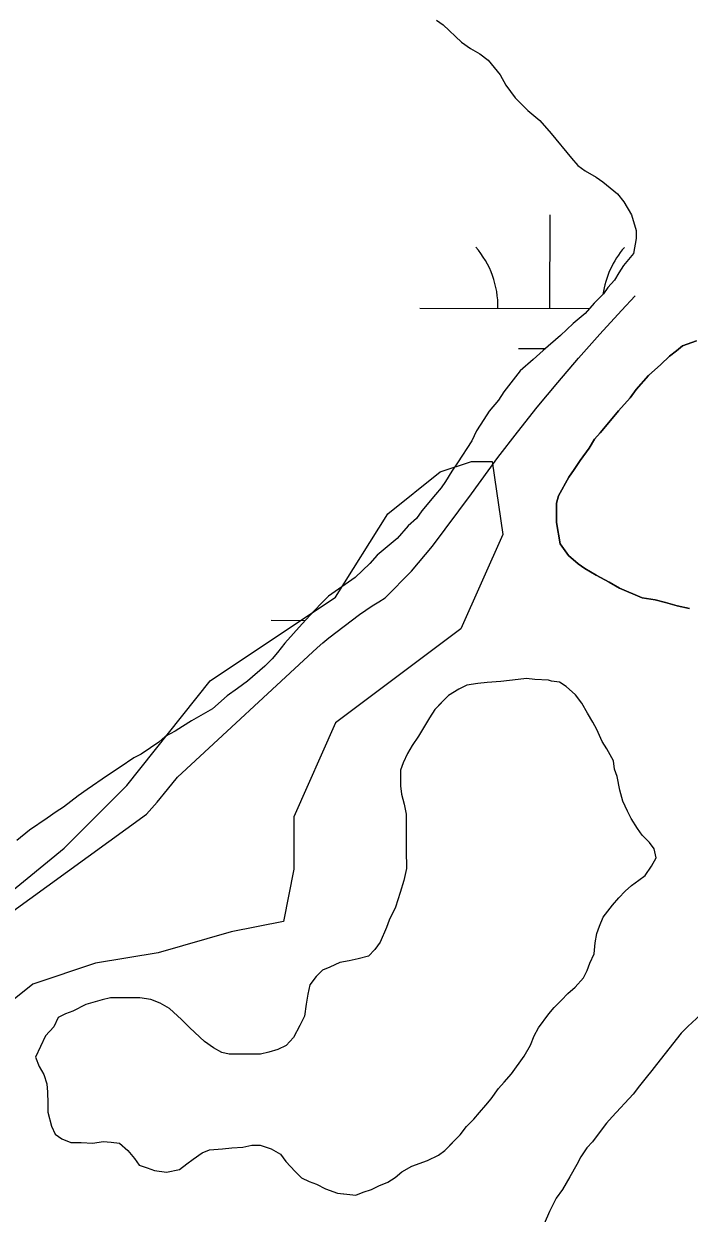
# Model space of a CAD drawing. Extents: x 3161514 to 3199414, y 831166 to 856601.
# Drawn here: x 3194086.6 to 3194342.3, y 847576.2 to 848032.9 of the extents above; entities that cross this region are included whole.
import ezdxf

# ---------------------------------------------------------------- set-up
doc = ezdxf.new("R2010")
doc.units = 0
for name, color, linetype in [('V-ROAD-CNTR', 7, 'Continuous'), ('V-SITE-VEGE', 7, 'Continuous'), ('V-TOPO-SHOR', 7, 'Continuous'), ('V-WETL-SWMP', 7, 'Continuous')]:
    doc.layers.add(name, color=color, linetype=linetype)

msp = doc.modelspace()

# ---------------------------------------------------------------- linework, layer by layer
at = {"layer": 'V-ROAD-CNTR'}
msp.add_lwpolyline([(3194080.98, 847691.14), (3194133.79, 847729.38), (3194137.81, 847734.07), (3194141.75, 847738.83), (3194145.6, 847743.66), (3194199.34, 847793.3), (3194201.56, 847795.24), (3194203.82, 847797.15), (3194215.57, 847806.08), (3194218.02, 847807.74), (3194220.49, 847809.36), (3194222.99, 847810.94), (3194225.51, 847812.47), (3194235.51, 847822.74), (3194243.58, 847832.35), (3194258.68, 847852.4), (3194268.77, 847866.32), (3194276.26, 847876.08), (3194283.92, 847885.71), (3194291.75, 847895.21), (3194299.74, 847904.57), (3194307.89, 847913.79), (3194316.21, 847922.86), (3194321.47, 847928.45)], dxfattribs=at)
at = {"layer": 'V-SITE-VEGE'}
for points in [[(3194345.05, 847911.11), (3194339.77, 847909.23), (3194337.41, 847907.37), (3194334.78, 847905.25), (3194331.37, 847902.06), (3194326.64, 847897.81), (3194321.92, 847892.5), (3194319.56, 847889.32), (3194315.1, 847884.28), (3194311.43, 847879.77), (3194308.02, 847875.79), (3194305.92, 847873.4), (3194303.83, 847869.96), (3194300.43, 847865.19), (3194298.07, 847861.74), (3194295.98, 847858.83), (3194292.06, 847851.68), (3194291.28, 847848.77), (3194291.32, 847841.38), (3194292.69, 847833.2), (3194295.88, 847828.73), (3194299.59, 847825.58), (3194302.24, 847823.75), (3194306.48, 847821.14), (3194311.51, 847818.53), (3194315.49, 847816.17), (3194324.22, 847812.53), (3194329.24, 847811.76), (3194333.2, 847810.73), (3194337.7, 847809.44), (3194342.46, 847808.41)], [(3194057.95, 847680.2), (3194102.09, 847716.33), (3194126.16, 847740.41), (3194142.21, 847760.49), (3194158.26, 847780.56), (3194206.41, 847812.68), (3194226.48, 847844.79), (3194246.54, 847860.85), (3194258.58, 847864.86), (3194266.6, 847864.86), (3194270.61, 847836.76), (3194254.56, 847800.63), (3194206.41, 847764.5), (3194190.36, 847728.37), (3194190.36, 847708.3), (3194186.35, 847688.23), (3194166.29, 847684.21), (3194138.2, 847676.18), (3194114.12, 847672.17), (3194090.05, 847664.14), (3194069.99, 847648.08)], [(3194289.33, 847780.48), (3194288.27, 847780.82), (3194282.98, 847781.15), (3194279.8, 847781.48), (3194276.62, 847781.11), (3194269.92, 847780.37), (3194264.63, 847779.98), (3194261.1, 847779.61), (3194256.87, 847778.88), (3194253.7, 847777.45), (3194249.83, 847774.96), (3194244.57, 847769.64), (3194242.47, 847766.45), (3194238.28, 847759.36), (3194235.83, 847755.82), (3194234.08, 847752.64), (3194232.33, 847749.1), (3194231.29, 847746.27), (3194231.33, 847740.27), (3194231.7, 847737.09), (3194232.78, 847733.22), (3194233.51, 847729.34), (3194233.52, 847725.81), (3194233.58, 847715.58), (3194233.62, 847708.52), (3194232.59, 847703.93), (3194231.21, 847699.33), (3194229.47, 847693.67), (3194227.03, 847688.72), (3194225.99, 847685.89), (3194223.55, 847680.23), (3194221.45, 847677.39), (3194218.99, 847674.91), (3194215.12, 847673.83), (3194211.59, 847673.1), (3194208.07, 847672.38), (3194204.19, 847670.59), (3194201.38, 847669.52), (3194198.92, 847667.03), (3194196.47, 847663.84), (3194195.78, 847660.31), (3194195.1, 847656.42), (3194194.42, 847651.83), (3194192.67, 847648.29), (3194190.23, 847643.69), (3194187.42, 847640.5), (3194184.25, 847639.07), (3194180.73, 847637.99), (3194177.56, 847637.27), (3194170.85, 847637.23), (3194166.27, 847637.2), (3194165.56, 847637.2), (3194162.73, 847637.89), (3194159.54, 847639.64), (3194156, 847642.09), (3194150.33, 847647.35), (3194147.13, 847650.51), (3194142.52, 847654.71), (3194138.98, 847656.81), (3194135.44, 847658.2), (3194131.2, 847658.89), (3194119.91, 847658.82), (3194116.74, 847658.1), (3194110.4, 847656.3), (3194105.47, 847653.8), (3194102.65, 847652.72), (3194099.84, 847651.3), (3194098.09, 847647.76), (3194094.94, 847644.21), (3194091.1, 847636.07), (3194092.53, 847632.55), (3194094.31, 847629.39), (3194095.39, 847625.86), (3194095.76, 847622.69), (3194095.79, 847618.45), (3194095.81, 847614.92)], [(3194095.81, 847614.92), (3194097.25, 847609.64), (3194098.68, 847606.47), (3194101.16, 847604.72), (3194104.7, 847603.33), (3194108.58, 847603.35), (3194113.17, 847603.02), (3194117.04, 847603.75), (3194120.22, 847603.41), (3194123.4, 847603.08), (3194126.59, 847600.28), (3194129.08, 847597.11), (3194130.86, 847594.65), (3194134.04, 847593.61), (3194136.87, 847592.57), (3194141.46, 847591.89), (3194146.4, 847592.97), (3194149.21, 847595.11), (3194151.67, 847596.89), (3194155.19, 847599.38), (3194158, 847600.45), (3194162.94, 847600.83), (3194166.47, 847601.21), (3194170.7, 847601.58), (3194174.23, 847602.31), (3194177.4, 847602.33), (3194181.65, 847600.94), (3194185.19, 847598.84), (3194187.32, 847596.03), (3194190.87, 847592.17), (3194193.36, 847589.71), (3194196.19, 847588.32), (3194199.02, 847587.27), (3194202.56, 847585.53), (3194207.15, 847583.79), (3194214.21, 847583.12), (3194217.03, 847584.2), (3194220.2, 847585.28), (3194223.02, 847586.7), (3194226.54, 847588.13), (3194229.35, 847589.91), (3194231.81, 847592.05), (3194235.68, 847594.19), (3194241.67, 847596.34), (3194245.89, 847598.48), (3194248.35, 847600.26), (3194254.32, 847606.29), (3194256.77, 847609.48), (3194259.58, 847612.32), (3194261.68, 847614.8), (3194264.14, 847617.64), (3194266.24, 847620.12), (3194269.04, 847624.02), (3194271.14, 847626.5), (3194273.95, 847629.69), (3194278.85, 847636.43), (3194281.3, 847640.68), (3194282.69, 847644.21), (3194284.43, 847647.4), (3194288.29, 847652.71), (3194290.39, 847655.2), (3194293.2, 847658.03), (3194295.66, 847660.52), (3194298.46, 847663.01), (3194301.62, 847666.55), (3194303.02, 847669.38), (3194304.06, 847672.21), (3194305.8, 847675.75), (3194306.13, 847679.99), (3194306.82, 847683.52), (3194307.86, 847686.35), (3194309.25, 847689.89), (3194312.76, 847694.49), (3194315.21, 847697.33), (3194317.67, 847699.82), (3194320.13, 847701.95), (3194322.94, 847704.08), (3194325.4, 847705.86), (3194327.85, 847709.4), (3194329.6, 847712.59), (3194328.87, 847716.12), (3194327.09, 847718.58), (3194324.25, 847721.38), (3194322.47, 847723.84), (3194319.98, 847727.71), (3194318.55, 847730.53), (3194316.77, 847734.4), (3194315.69, 847738.63), (3194314.6, 847743.92), (3194313.52, 847746.73), (3194313.15, 847749.91), (3194310.66, 847754.48), (3194308.87, 847757.3), (3194306.73, 847761.87), (3194305.3, 847764.68), (3194303.17, 847768.2), (3194301.02, 847772.07), (3194298.54, 847775.23), (3194294.99, 847778.39), (3194292.51, 847780.14), (3194289.33, 847780.48)], [(3194346.77, 847652.41), (3194341.78, 847647.9), (3194339.16, 847645.24), (3194329.72, 847633.31), (3194327.88, 847630.92), (3194325.79, 847628.27), (3194323.16, 847625.09), (3194320.81, 847621.91), (3194312.67, 847613.15), (3194310.57, 847610.76), (3194307.69, 847607.05), (3194305.07, 847603.6), (3194302.97, 847601.21), (3194300.62, 847597.77), (3194299.05, 847594.86), (3194296.44, 847590.09), (3194293.56, 847585.32), (3194291.2, 847581.88), (3194288.59, 847576.84), (3194286.5, 847572.08)]]:
    msp.add_lwpolyline(points, dxfattribs=at)
at = {"layer": 'V-TOPO-SHOR'}
for points in [[(3194342.46, 847808.41), (3194337.7, 847809.44), (3194333.2, 847810.73), (3194329.24, 847811.76), (3194324.22, 847812.53), (3194315.49, 847816.17), (3194311.51, 847818.53), (3194306.48, 847821.14), (3194302.24, 847823.75), (3194299.59, 847825.58), (3194295.88, 847828.73), (3194292.69, 847833.2), (3194291.32, 847841.38), (3194291.3, 847844.55), (3194291.28, 847848.77), (3194292.06, 847851.68), (3194295.98, 847858.83), (3194298.07, 847861.74), (3194300.43, 847865.19), (3194303.83, 847869.96), (3194305.92, 847873.4), (3194308.02, 847875.79), (3194311.43, 847879.77), (3194315.1, 847884.28), (3194319.56, 847889.32), (3194321.92, 847892.5), (3194326.64, 847897.81), (3194331.37, 847902.06), (3194334.78, 847905.25), (3194337.41, 847907.37), (3194339.77, 847909.23), (3194345.05, 847911.11)], [(3194308.87, 847757.3), (3194306.73, 847761.87), (3194305.3, 847764.68), (3194303.17, 847768.2), (3194301.02, 847772.07), (3194298.54, 847775.23), (3194294.99, 847778.39), (3194292.51, 847780.14), (3194289.33, 847780.48), (3194288.27, 847780.82), (3194282.98, 847781.15), (3194279.8, 847781.48), (3194276.62, 847781.11), (3194269.92, 847780.37), (3194264.63, 847779.98), (3194261.1, 847779.61), (3194256.87, 847778.88), (3194253.7, 847777.45), (3194249.83, 847774.96), (3194247.38, 847772.48), (3194244.57, 847769.64), (3194242.47, 847766.45), (3194238.28, 847759.36), (3194235.83, 847755.82), (3194234.08, 847752.64), (3194232.33, 847749.1), (3194231.29, 847746.27), (3194231.33, 847740.27), (3194231.7, 847737.09), (3194232.78, 847733.22), (3194233.51, 847729.34), (3194233.52, 847725.81), (3194233.55, 847721.93), (3194233.58, 847715.58), (3194233.62, 847708.52), (3194232.59, 847703.93), (3194231.21, 847699.33), (3194229.47, 847693.67), (3194227.03, 847688.72), (3194225.99, 847685.89), (3194223.55, 847680.23), (3194221.45, 847677.39), (3194218.99, 847674.91), (3194215.12, 847673.83), (3194211.59, 847673.1), (3194208.06, 847672.38), (3194204.19, 847670.59), (3194201.38, 847669.52), (3194198.92, 847667.03), (3194196.47, 847663.84), (3194195.78, 847660.31), (3194195.1, 847656.42), (3194194.42, 847651.83), (3194192.67, 847648.29), (3194190.23, 847643.69), (3194187.42, 847640.5), (3194184.25, 847639.07), (3194180.73, 847637.99), (3194177.56, 847637.27), (3194170.85, 847637.23), (3194166.27, 847637.2), (3194165.56, 847637.2), (3194162.73, 847637.89), (3194159.54, 847639.64), (3194156, 847642.09), (3194150.33, 847647.35), (3194147.13, 847650.51), (3194142.52, 847654.71), (3194138.98, 847656.81), (3194135.44, 847658.2), (3194131.2, 847658.89), (3194126.62, 847658.86), (3194119.91, 847658.82), (3194116.74, 847658.1), (3194110.4, 847656.3), (3194105.47, 847653.8), (3194102.65, 847652.72), (3194099.84, 847651.3), (3194098.09, 847647.76), (3194094.94, 847644.21), (3194091.1, 847636.07)], [(3194091.1, 847636.07), (3194092.53, 847632.55), (3194094.31, 847629.39), (3194095.39, 847625.86), (3194095.76, 847622.69), (3194095.79, 847618.45), (3194095.81, 847614.92), (3194097.25, 847609.64), (3194098.68, 847606.47), (3194101.16, 847604.72), (3194104.7, 847603.33), (3194108.58, 847603.35), (3194113.17, 847603.02), (3194117.04, 847603.75), (3194120.22, 847603.41), (3194123.4, 847603.08), (3194126.59, 847600.28), (3194129.08, 847597.11), (3194130.86, 847594.65), (3194134.04, 847593.61), (3194136.87, 847592.57), (3194141.46, 847591.89), (3194146.4, 847592.98), (3194149.21, 847595.11), (3194151.67, 847596.89), (3194155.19, 847599.38), (3194158, 847600.45), (3194162.94, 847600.83), (3194166.47, 847601.21), (3194170.7, 847601.58), (3194174.23, 847602.31), (3194177.4, 847602.33), (3194181.65, 847600.94), (3194185.19, 847598.84), (3194187.32, 847596.03), (3194190.87, 847592.17), (3194193.36, 847589.71), (3194196.19, 847588.32), (3194199.02, 847587.27), (3194202.56, 847585.53), (3194207.15, 847583.79), (3194210.68, 847583.46), (3194214.21, 847583.12), (3194217.03, 847584.2), (3194220.2, 847585.28), (3194223.02, 847586.7), (3194226.54, 847588.13), (3194229.35, 847589.91), (3194231.81, 847592.05), (3194235.68, 847594.19), (3194241.67, 847596.34), (3194245.89, 847598.48), (3194248.35, 847600.26), (3194251.86, 847603.81), (3194254.32, 847606.29), (3194256.77, 847609.48), (3194259.58, 847612.32), (3194261.68, 847614.8), (3194264.14, 847617.64), (3194266.24, 847620.12), (3194269.04, 847624.02), (3194271.14, 847626.5), (3194273.95, 847629.69), (3194278.85, 847636.43), (3194281.3, 847640.68), (3194282.69, 847644.21), (3194284.44, 847647.4), (3194288.29, 847652.71), (3194290.39, 847655.2), (3194293.2, 847658.03), (3194295.66, 847660.52), (3194298.46, 847663.01), (3194301.62, 847666.55), (3194303.02, 847669.38), (3194304.06, 847672.21), (3194305.8, 847675.75), (3194306.13, 847679.99), (3194306.82, 847683.52), (3194307.86, 847686.35), (3194309.25, 847689.89), (3194312.76, 847694.49), (3194315.21, 847697.33), (3194317.67, 847699.82), (3194320.13, 847701.95), (3194322.94, 847704.08), (3194325.4, 847705.86), (3194327.85, 847709.4), (3194329.6, 847712.59), (3194328.87, 847716.12), (3194327.09, 847718.58), (3194324.25, 847721.38), (3194322.47, 847723.84), (3194319.98, 847727.71), (3194318.55, 847730.53), (3194316.77, 847734.4), (3194315.69, 847738.63), (3194314.6, 847743.92), (3194313.52, 847746.73), (3194313.15, 847749.91), (3194310.66, 847754.48), (3194308.87, 847757.3)], [(3194346.77, 847652.41), (3194341.78, 847647.9), (3194339.16, 847645.24), (3194334.96, 847639.94), (3194329.72, 847633.31), (3194327.88, 847630.92), (3194325.79, 847628.27), (3194323.16, 847625.09), (3194320.81, 847621.91), (3194312.67, 847613.15)], [(3194312.67, 847613.15), (3194310.57, 847610.76), (3194307.69, 847607.05), (3194305.07, 847603.6), (3194302.97, 847601.21), (3194300.62, 847597.77), (3194299.05, 847594.86), (3194296.44, 847590.09), (3194293.56, 847585.32), (3194291.2, 847581.88), (3194288.59, 847576.84), (3194286.5, 847572.08), (3194288.92, 847564.7), (3194291.86, 847558.91), (3194293.46, 847556.28), (3194294.49, 847555.71)]]:
    msp.add_lwpolyline(points, dxfattribs=at)
at = {"layer": 'V-WETL-SWMP'}
for p, q in [((3194288.78, 847923.62), (3194288.88, 847959.62)), ((3194238.78, 847923.76), (3194303.97, 847923.58)), ((3194276.73, 847908.22), (3194286.95, 847908.2)), ((3194181.6, 847803.85), (3194194.75, 847803.81))]:
    msp.add_line(p, q, dxfattribs=at)
for points in [[(3194245.2, 848034.33), (3194247.68, 848032.58), (3194254.77, 848025.91)], [(3194254.77, 848025.91), (3194258.31, 848023.46), (3194261.86, 848021.36), (3194265.05, 848018.91), (3194269.67, 848013.29), (3194271.81, 848009.42), (3194275.36, 848004.5), (3194280.33, 847999.59), (3194284.94, 847995.73), (3194289.2, 847990.82), (3194297.02, 847981.33), (3194299.51, 847978.52), (3194302.34, 847976.42), (3194306.59, 847973.97), (3194309.07, 847972.22), (3194314.74, 847967.67), (3194317.23, 847964.51), (3194320.08, 847959.58), (3194321.88, 847953.59), (3194321.9, 847950.41), (3194320.87, 847944.76), (3194317.02, 847940.15), (3194315.27, 847937.32), (3194313.52, 847934.49), (3194311.07, 847931.65), (3194309.31, 847929.17), (3194305.81, 847925.62), (3194302.3, 847921.72), (3194297.73, 847917.81), (3194292.82, 847913.19), (3194286.14, 847907.51), (3194282.28, 847903.96), (3194277.37, 847899.7), (3194271.06, 847891.54), (3194268.96, 847888.35), (3194265.45, 847884.1), (3194263.35, 847880.91), (3194260.56, 847876.66), (3194258.81, 847872.77), (3194253.21, 847864.27), (3194251.12, 847861.08), (3194248.67, 847857.18), (3194246.92, 847854.7), (3194244.81, 847852.22), (3194239.55, 847845.84), (3194237.45, 847843), (3194234.29, 847840.16), (3194230.08, 847835.2), (3194222.36, 847828.8), (3194219.55, 847825.61), (3194213.94, 847820.28), (3194206.2, 847814.95), (3194203.74, 847813.17), (3194201.28, 847810.68), (3194198.13, 847807.49), (3194193.57, 847802.52), (3194186.9, 847795.07), (3194184.1, 847791.53), (3194182, 847789.05), (3194179.19, 847786.21), (3194172.52, 847780.52), (3194168.65, 847777.68), (3194164.78, 847774.83), (3194159.16, 847769.86), (3194151.07, 847765.23), (3194147.56, 847763.09), (3194144.74, 847761.31), (3194140.87, 847759.17), (3194138.42, 847757.04), (3194135.25, 847754.9), (3194131.73, 847752.41), (3194128.92, 847750.98), (3194123.65, 847747.43), (3194118.72, 847744.22), (3194110.99, 847738.88), (3194107.47, 847736.39), (3194101.85, 847732.13), (3194099.04, 847730.35), (3194095.52, 847727.86), (3194088.84, 847723.23), (3194083.93, 847719.32)]]:
    msp.add_lwpolyline(points, dxfattribs=at)
for centre, start, end in [((3194233.54, 847924.25), 359.0699, 40.6135), ((3194344.02, 847923.94), 139.0699, 171.7703)]:
    msp.add_arc(centre, 35.25, start, end, dxfattribs=at)

doc.saveas('drawing.dxf')
